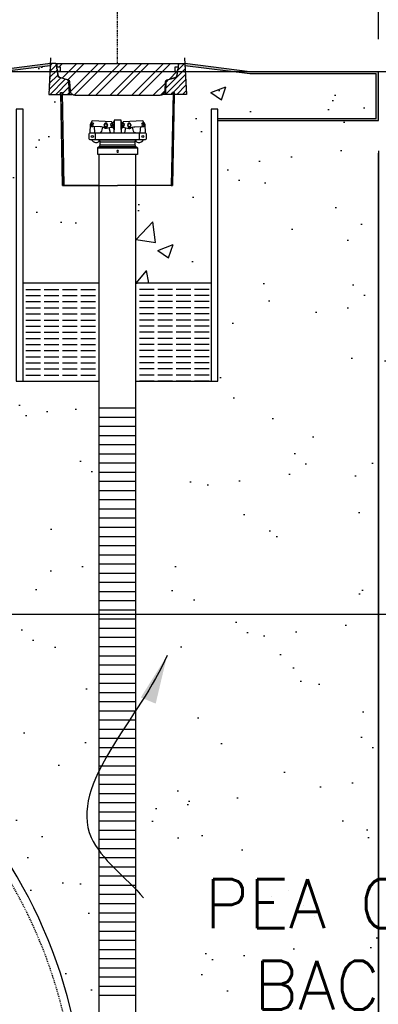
# Model space of a CAD drawing. Extents: x -169 to 6736, y -208 to 3022.
# Tile 589 of 656: x 6400 to 6444, y 870 to 990. Entities that reach past the tile are written whole.
import ezdxf

# ---------------------------------------------------------------- set-up
doc = ezdxf.new("R2010")
doc.units = 0
doc.header["$MEASUREMENT"] = 0
doc.header["$PDSIZE"] = 1
doc.linetypes.add('CENTER1', pattern=[0.6625, 0.5, -0.075, 0.0125, -0.075])
doc.linetypes.add('HIDDEN3', pattern=[0.1875, 0.125, -0.0625])
doc.layers.get('DEFPOINTS').update_dxf_attribs({"linetype": 'CONTINUOUS'})
for name, color, linetype in [('ADAPTOR-RING', 3, 'CONTINUOUS'), ('BENTONITE', 3, 'CONTINUOUS'), ('BENTONITE-HATCH', 2, 'CONTINUOUS'), ('CENTERLINE', 3, 'CENTER1'), ('CONCRETE-HATCH', 2, 'CONTINUOUS'), ('DIM', 3, 'CONTINUOUS'), ('FREEZE-LINES', 8, 'CONTINUOUS'), ('MONITOR-WELL-COVER', 2, 'CONTINUOUS'), ('MONITOR-WELL-COVER-HATCH', 252, 'CONTINUOUS'), ('MONITOR-WELL-MANHOLE', 2, 'CONTINUOUS'), ('MONITOR-WELL-MANHOLE-HATCH', 7, 'CONTINUOUS'), ('PEAGRAVEL-HATCH', 3, 'CONTINUOUS'), ('PVC-4', 4, 'CONTINUOUS'), ('PVC-4-HATCH', 7, 'CONTINUOUS'), ('TANK-SLAB', 6, 'CONTINUOUS'), ('TANK-UST', 5, 'CONTINUOUS'), ('TEXT', 3, 'CONTINUOUS'), ('WELL-CAP', 3, 'CONTINUOUS')]:
    doc.layers.add(name, color=color, linetype=linetype)
doc.styles.add('SIMPLEX', font='simplex')
doc.dimstyles.new('DIM64', dxfattribs={"dimscale": 64, "dimtxt": 0.09375, "dimasz": 0.09375, "dimexe": 0.0625, "dimexo": 0.0625, "dimgap": 0.046875, "dimtad": 1, "dimdec": 4, "dimzin": 3, "dimdsep": 46, "dimlunit": 4, "dimtxsty": 'SIMPLEX', "dimcen": 0, "dimclrd": 256, "dimclre": 256, "dimclrt": 256, "dimadec": 0, "dimazin": 0, "dimtfac": 1, "dimtdec": 4, "dimtmove": 0, "dimatfit": 3, "dimfxl": 1, "dimfrac": 2, "dimtolj": 1, "dimtzin": 0, "dimarcsym": 0})
pattern_1 = [(45, (6441.5928, 1025.5573), (-0.3535534, 0.3535534), [])]

# ---------------------------------------------------------------- blocks, each defined once
blk = doc.blocks.new('*D64')
at = {"layer": 'DEFPOINTS', "color": 0, "transparency": 16777216}
for p in [(6344.15, 917.52), (6584.94, 917.52), (6394.51, 791.52)]:
    blk.add_point(p, dxfattribs=at)
at = {"layer": 'DIM', "lineweight": -2, "transparency": 16777216}
for p, q in [((6348.15, 917.52), (6588.94, 917.52)), ((6584.94, 797.52), (6584.94, 911.52)), ((6398.51, 791.52), (6588.94, 791.52))]:
    blk.add_line(p, q, dxfattribs=at)
at = {"layer": 'DIM', "transparency": 16777216}
for points in [[(6583.94, 911.52), (6585.94, 911.52), (6584.94, 917.52)], [(6583.94, 797.52), (6585.94, 797.52), (6584.94, 791.52)]]:
    blk.add_solid(points, dxfattribs=at)
at = {"layer": 'DIM', "transparency": 16777216, "insert": (6577.37, 854.52), "char_height": 6, "attachment_point": 5, "rotation": 90, "style": 'SIMPLEX'}
blk.add_mtext('\\A1;10\'-6" O.D. (F.V.)', dxfattribs=at)
blk = doc.blocks.new('*D66')
at = {"layer": 'DEFPOINTS', "color": 0, "transparency": 16777216}
for p in [(6572.29, 984.01), (6584.94, 984.01), (6344.15, 917.52)]:
    blk.add_point(p, dxfattribs=at)
at = {"layer": 'DIM', "lineweight": -2, "transparency": 16777216}
for p, q in [((6576.29, 984.01), (6588.94, 984.01)), ((6584.94, 923.52), (6584.94, 978.01)), ((6348.15, 917.52), (6588.94, 917.52))]:
    blk.add_line(p, q, dxfattribs=at)
at = {"layer": 'DIM', "transparency": 16777216}
for points in [[(6583.94, 978.01), (6585.94, 978.01), (6584.94, 984.01)], [(6583.94, 923.52), (6585.94, 923.52), (6584.94, 917.52)]]:
    blk.add_solid(points, dxfattribs=at)
at = {"layer": 'DIM', "transparency": 16777216, "insert": (6578.37, 950.77), "char_height": 6, "attachment_point": 5, "rotation": 90, "style": 'SIMPLEX'}
blk.add_mtext('\\A1;44" MIN.', dxfattribs=at)
blk = doc.blocks.new('*D60')
at = {"layer": 'DEFPOINTS', "color": 0, "transparency": 16777216}
for p in [(6411.91, 1001.26), (6411.91, 1001.26), (6443.91, 984.01)]:
    blk.add_point(p, dxfattribs=at)
at = {"layer": 'DIM', "lineweight": -2, "transparency": 16777216}
for p, q in [((6443.91, 988.01), (6443.91, 1005.26)), ((6437.91, 1001.26), (6417.91, 1001.26))]:
    blk.add_line(p, q, dxfattribs=at)
at = {"layer": 'DIM', "transparency": 16777216}
for points in [[(6417.91, 1002.26), (6417.91, 1000.26), (6411.91, 1001.26)], [(6437.91, 1002.26), (6437.91, 1000.26), (6443.91, 1001.26)]]:
    blk.add_solid(points, dxfattribs=at)
at = {"layer": 'DIM', "transparency": 16777216, "insert": (6427.91, 1007.83), "char_height": 6, "attachment_point": 5, "style": 'SIMPLEX'}
blk.add_mtext('\\A1;2\'-8"', dxfattribs=at)
blk = doc.blocks.new('*D61')
at = {"layer": 'DEFPOINTS', "color": 0, "transparency": 16777216}
for p in [(5827.15, 978.01), (6443.91, 978.3), (5827.15, 700.52)]:
    blk.add_point(p, dxfattribs=at)
at = {"layer": 'DIM', "lineweight": -2, "transparency": 16777216}
for p, q in [((5827.15, 974.01), (5827.15, 696.52)), ((6443.91, 974.3), (6443.91, 696.52)), ((6437.91, 700.52), (5833.15, 700.52))]:
    blk.add_line(p, q, dxfattribs=at)
at = {"layer": 'DIM', "transparency": 16777216}
for points in [[(5833.15, 701.52), (5833.15, 699.52), (5827.15, 700.52)], [(6437.91, 701.52), (6437.91, 699.52), (6443.91, 700.52)]]:
    blk.add_solid(points, dxfattribs=at)
at = {"layer": 'DIM', "transparency": 16777216, "insert": (6135.53, 708.09), "char_height": 6, "attachment_point": 5, "style": 'SIMPLEX'}
blk.add_mtext('\\A1;51\'-4 3/4" (F.V. TANK SLAB)', dxfattribs=at)
blk = doc.blocks.new('*D63')
at = {"layer": 'DEFPOINTS', "color": 0, "transparency": 16777216}
for p in [(6443.9, 978.01), (6407.9, 719.02), (6443.9, 719.02)]:
    blk.add_point(p, dxfattribs=at)
at = {"layer": 'DIM', "lineweight": -2, "transparency": 16777216}
for p, q in [((6443.9, 974.01), (6443.9, 715.02)), ((6413.9, 719.02), (6437.9, 719.02))]:
    blk.add_line(p, q, dxfattribs=at)
at = {"layer": 'DIM', "transparency": 16777216}
for points in [[(6413.9, 720.02), (6413.9, 718.02), (6407.9, 719.02)], [(6437.9, 720.02), (6437.9, 718.02), (6443.9, 719.02)]]:
    blk.add_solid(points, dxfattribs=at)
at = {"layer": 'DIM', "transparency": 16777216, "insert": (6425.9, 725.59), "char_height": 6, "attachment_point": 5, "style": 'SIMPLEX'}
blk.add_mtext('\\A1;3\'-0"', dxfattribs=at)

msp = doc.modelspace()

# ---------------------------------------------------------------- hatches: boundary and pattern name
at = {"layer": 'BENTONITE-HATCH', "linetype": 'Continuous'}
h = msp.add_hatch(dxfattribs=at)
h.set_pattern_fill('ACAD_ISO02W100,_I', color=256, scale=0.15, style=2)
h.set_pattern_definition([(0, (6411.9106, 952.0772), (0, 0.75), [1.8, -0.45])])
h.paths.add_polyline_path([(6409.6606, 958.07721), (6400.3198, 958.07721), (6400.3198, 946.07721), (6409.6606, 946.07721)])
h = msp.add_hatch(dxfattribs=at)
h.set_pattern_fill('ACAD_ISO02W100,_I', color=256, scale=0.15, style=2)
h.set_pattern_definition([(180, (6411.9106, 952.0772), (0, 0.75), [1.8, -0.45])])
h.paths.add_polyline_path([(6414.1606, 958.07721), (6423.50139, 958.07721), (6423.50139, 946.07721), (6414.1606, 946.07721)])
at = {"layer": 'CONCRETE-HATCH'}
h = msp.add_hatch(dxfattribs=at)
h.set_pattern_fill('AR-CONC', color=256, scale=2.67, style=0)
h.set_pattern_definition([(50, (6375.267, 980.841), (19.151, -1.6755), [2.0025, -22.0275]), (355, (6375.267, 980.841), (-3.705, 20.0835), [1.602, -17.622]), (100.45, (6376.863, 980.701), (15.446, 18.408), [1.702, -18.7205]), (46.184, (6375.267, 986.18), (28.495, -4.419), [3.004, -33.041]), (96.636, (6377.641, 985.813), (24.955, 26.009), [2.553, -28.081]), (351.184, (6375.267, 986.18), (24.955, 26.009), [2.403, -26.433]), (21, (6377.937, 984.846), (15.9374, -10.75), [2.0025, -22.0275]), (326, (6377.937, 984.846), (6.4965, 19.3615), [1.602, -17.622]), (71.45, (6379.265, 983.95), (22.434, 8.6116), [1.702, -18.7205]), (37.5, (6375.267, 980.841), (0.3247, 8.8883), [0, -17.4084, 0, -17.889, 0, -17.6887]), (7.5, (6375.267, 980.841), (7.024, 10.5308), [0, -10.1994, 0, -17.0079, 0, -6.7417]), (327.5, (6369.313, 980.841), (14.2531, -0.6022), [0, -6.675, 0, -20.826, 0, -27.6345]), (317.5, (6366.643, 980.841), (15.571, 2.6728), [0, -8.6775, 0, -13.8306, 0, -19.6245])])
h.paths.add_polyline_path([(6403.64576, 984.72941), (6395.67822, 983.73346), (6343.19921, 983.73346), (6335.17991, 984.73588), (6334.97134, 983.95668), (6334.58545, 983.95668), (6334.54062, 983.9299), (6334.51411, 983.87998), (6334.51411, 978.29596), (6399.47605, 978.29596), (6399.47605, 979.40527), (6400.3198, 979.40527), (6400.3198, 958.07721), (6409.6606, 958.07721), (6409.6606, 970.07721), (6405.31685, 970.07721), (6405.16062, 970.07421), (6404.94635, 981.23519), (6403.46263, 981.23519)])
h = msp.add_hatch(dxfattribs=at)
h.set_pattern_fill('AR-CONC', color=256, scale=2.67, style=0)
h.set_pattern_definition([(50, (6414.16, 958.077), (19.151, -1.6755), [2.0025, -22.0275]), (355, (6414.16, 958.077), (-3.705, 20.084), [1.602, -17.622]), (100.45, (6415.756, 957.938), (15.446, 18.408), [1.702, -18.7205]), (46.184, (6414.16, 963.417), (28.495, -4.42), [3.004, -33.041]), (96.64, (6416.535, 963.05), (24.955, 26.01), [2.553, -28.081]), (351.18, (6414.16, 963.417), (24.955, 26.01), [2.403, -26.433]), (21, (6416.83, 962.082), (15.9374, -10.75), [2.0025, -22.0275]), (326, (6416.83, 962.082), (6.497, 19.362), [1.602, -17.622]), (71.45, (6418.159, 961.186), (22.434, 8.612), [1.702, -18.7205]), (37.5, (6414.1606, 958.077), (0.3247, 8.8883), [0, -17.4084, 0, -17.889, 0, -17.6887]), (7.5, (6414.161, 958.077), (7.024, 10.5308), [0, -10.1994, 0, -17.0079, 0, -6.7417]), (327.5, (6408.2065, 958.077), (14.2531, -0.6022), [0, -6.675, 0, -20.826, 0, -27.6345]), (317.5, (6405.536, 958.077), (15.571, 2.6728), [0, -8.6775, 0, -13.8306, 0, -19.6245])])
h.paths.add_polyline_path([(6443.62935, 983.73346), (6428.14297, 983.73346), (6420.17543, 984.72941), (6420.35856, 981.23519), (6418.87484, 981.23519), (6418.66057, 970.07421), (6418.50435, 970.07721), (6414.1606, 970.07721), (6414.1606, 958.07721), (6423.3823, 958.07721), (6423.3823, 979.40527), (6424.22605, 979.40527), (6424.22605, 978.29596), (6443.62935, 978.29596)])
at = {"layer": 'MONITOR-WELL-COVER-HATCH'}
h = msp.add_hatch(dxfattribs=at)
h.set_pattern_fill('ANSI32', color=256, scale=5, style=0)
h.set_pattern_definition([(45, (3369.5324, 0), (-1.3258252, 1.3258252), []), (45, (3370.4163, 0), (-1.3258252, 1.3258252), [])])
edge = h.paths.add_edge_path()
edge.add_line((6406.70639, 981.08755), (6417.11481, 981.08755))
edge.add_arc((6417.11481, 981.6781), 0.59055, 270, 357.0001562)
edge.add_line((6417.70455, 981.64719), (6417.76372, 982.77639))
edge.add_arc((6417.99962, 982.76403), 0.23622, 465, 537.0001562, ccw=False)
edge.add_line((6417.93848, 982.9922), (6418.8911, 983.24746))
edge.add_arc((6418.7892, 983.62774), 0.3937, 285, 353.6889707)
edge.add_line((6419.18052, 983.58446), (6419.23528, 984.07967))
edge.add_line((6419.23528, 984.07967), (6418.92032, 984.07967))
edge.add_line((6418.92032, 984.07967), (6418.92032, 984.55211))
edge.add_line((6418.92032, 984.55211), (6419.33371, 984.55211))
edge.add_line((6419.33371, 984.55211), (6419.33371, 984.92613))
edge.add_line((6419.33371, 984.92613), (6419.28257, 985.01471))
edge.add_line((6419.28257, 985.01471), (6404.53863, 985.01471))
edge.add_line((6404.53863, 985.01471), (6404.48748, 984.92613))
edge.add_line((6404.48748, 984.92613), (6404.48748, 984.55211))
edge.add_line((6404.48748, 984.55211), (6404.90087, 984.55211))
edge.add_line((6404.90087, 984.55211), (6404.90087, 984.07967))
edge.add_line((6404.90087, 984.07967), (6404.58591, 984.07967))
edge.add_line((6404.58591, 984.07967), (6404.64068, 983.58446))
edge.add_arc((6405.03199, 983.62774), 0.3937, 186.3110293, 255)
edge.add_line((6404.93009, 983.24746), (6405.88271, 982.9922))
edge.add_arc((6405.82157, 982.76403), 0.23622, 362.9998438, 435, ccw=False)
edge.add_line((6406.05747, 982.77639), (6406.11664, 981.64719))
edge.add_arc((6406.70639, 981.6781), 0.59055, 182.9998438, 270)
at = {"layer": 'MONITOR-WELL-MANHOLE-HATCH'}
h = msp.add_hatch(dxfattribs=at)
h.set_pattern_fill('LINE', color=256, scale=4, angle=45, style=0)
h.set_pattern_definition(pattern_1)
h.paths.add_polyline_path([(6405.92802, 982.69157, 0.324919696), (6405.63676, 983.05126), (6404.77063, 983.28333, -0.315298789), (6404.59645, 983.49092), (6404.52685, 984.28637), (6404.44811, 984.42275), (6404.44811, 984.6407), (6404.39364, 984.94965, 0.363970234), (6404.31609, 985.01471), (6403.66071, 985.01471), (6403.46263, 981.23519), (6404.8789, 981.23519), (6404.92055, 981.47141), (6405.15677, 981.47141), (6405.19843, 981.23519), (6406.00435, 981.23519)])
h = msp.add_hatch(dxfattribs=at)
h.set_pattern_fill('LINE', color=256, scale=4, angle=45, style=0)
h.set_pattern_definition(pattern_1)
h.paths.add_polyline_path([(6420.16048, 985.01471), (6419.5051, 985.01471, 0.363970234), (6419.42756, 984.94965), (6419.37308, 984.6407), (6419.37308, 984.42275), (6419.29434, 984.28637), (6419.22475, 983.49092, -0.315298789), (6419.05056, 983.28333), (6418.18444, 983.05126, 0.324919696), (6417.89317, 982.69157), (6417.81685, 981.23519), (6418.62276, 981.23519), (6418.66442, 981.47141), (6418.86115, 981.47141), (6418.90064, 981.47141), (6418.94229, 981.23519), (6420.35856, 981.23519)])
at = {"layer": 'PEAGRAVEL-HATCH'}
h = msp.add_hatch(dxfattribs=at)
h.set_pattern_fill('AR-SAND', color=256, scale=7.5, style=0)
h.set_pattern_definition([(37.5, (6414.161, 854.523), (-0.47245, 14.4512), [0, -11.4, 0, -12.75, 0, -12.1875]), (7.5, (6414.16, 854.523), (13.2733, 21.166), [0, -6.15, 0, -10.275, 0, -3.9375]), (327.5, (6404.936, 854.523), (23.3561, 0.04244), [0, -3.75, 0, -13.5, 0, -17.625]), (317.5, (6404.936, 854.523), (22.546, 6.5826), [0, -1.875, 0, -8.85, 0, -10.125])])
h.paths.add_polyline_path([(6560.28822, 982.01471), (6443.9106, 982.01471), (6443.9106, 978.01471), (6424.22605, 978.01471), (6424.22605, 946.07721), (6414.1606, 946.07721), (6414.1606, 854.52328), (6478.44881, 854.52328), (6478.69035, 855.11144), (6480.0124, 857.87883), (6481.90118, 863.7034), (6483.82383, 868.85813), (6485.37891, 873.06289), (6488.02253, 878.31885), (6489.62945, 880.94683), (6490.66616, 883.57481), (6491.54585, 885.73274), (6493.82815, 889.88196), (6496.41995, 895.13792), (6499.06358, 903.54745), (6501.18885, 909.32901), (6503.26228, 914.05937), (6504.86919, 918.26414), (6505.90591, 921.94331), (6509.0679, 926.67367)])
h.paths.add_polyline_path([(6417.27939, 867.55102), (6476.27939, 867.55102), (6476.27939, 886.55102), (6417.27939, 886.55102)], flags=24)
h = msp.add_hatch(dxfattribs=at)
h.set_pattern_fill('AR-SAND', color=256, scale=7.5, style=0)
h.set_pattern_definition([(37.5, (6327.404, 854.523), (-0.47245, 14.4512), [0, -11.4, 0, -12.75, 0, -12.1875]), (7.5, (6327.404, 854.523), (13.2733, 21.166), [0, -6.15, 0, -10.275, 0, -3.9375]), (327.5, (6318.179, 854.523), (23.3561, 0.0424), [0, -3.75, 0, -13.5, 0, -17.625]), (317.5, (6318.18, 854.523), (22.546, 6.5826), [0, -1.875, 0, -8.85, 0, -10.125])])
h.paths.add_polyline_path([(6399.47605, 978.01471), (6334.51411, 978.01471), (6334.51411, 976.75093), (6334.49959, 973.7036), (6327.40422, 973.7036), (6327.40422, 930.05404), (6327.65422, 930.05404, 0.414213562), (6328.30342, 929.40484), (6328.30342, 929.05328), (6331.11462, 929.05328, -0.414213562), (6337.11462, 923.05328), (6337.11462, 915.52328), (6338.15422, 915.52328), (6339.15422, 917.52328), (6344.15422, 917.52328), (6345.15422, 915.52328), (6349.69024, 915.52328, -0.400592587), (6407.90442, 854.52328), (6409.6606, 854.52328), (6409.6606, 946.07721), (6399.47605, 946.07721)])
at = {"layer": 'TANK-SLAB'}
for points in [[(6403.64576, 984.72941), (6403.66071, 985.01471), (6395.66071, 984.01471), (6343.21672, 984.01471), (6335.21672, 985.01471), (6335.15285, 984.73926), (6343.19921, 983.73346), (6395.67822, 983.73346)], [(6443.9106, 984.01471), (6428.16048, 984.01471), (6420.16048, 985.01471), (6420.17543, 984.72941), (6428.14297, 983.73346), (6443.62935, 983.73346), (6443.62935, 978.29596), (6424.22605, 978.29596), (6424.22605, 978.01471), (6443.9106, 978.01471)]]:
    msp.add_hatch(color=256, dxfattribs=at).paths.add_polyline_path(points)

# ---------------------------------------------------------------- linework, layer by layer
at = {"layer": 'ADAPTOR-RING', "color": 7}
for p, q in [((6409.7848, 975.40642), (6414.0364, 975.40642)), ((6414.33688, 974.66356), (6409.48431, 974.66356)), ((6409.65976, 974.83703), (6414.16143, 974.83703)), ((6409.7848, 975.05356), (6414.0364, 975.05356))]:
    msp.add_line(p, q, dxfattribs=at)
at = {"layer": 'ADAPTOR-RING', "linetype": 'Continuous'}
msp.add_line((6409.48431, 974.66356), (6414.33688, 974.66356), dxfattribs=at)
at = {"layer": 'ADAPTOR-RING'}
msp.add_lwpolyline([(6409.61356, 975.65005), (6414.20816, 975.65005), (6414.16086, 975.62262), (6414.20816, 975.65005), (6414.16099, 975.62269, 0.26744243), (6414.0364, 975.40642), (6414.0364, 975.05356, 0.267926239), (6414.16138, 974.83706), (6414.27439, 974.77181, -0.267926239), (6414.33688, 974.66356), (6414.33688, 973.84563), (6409.48431, 973.84563), (6409.48431, 974.66356, -0.267926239), (6409.5468, 974.77181), (6409.65981, 974.83706, 0.267926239), (6409.7848, 975.05356), (6409.7848, 975.40642, 0.26744243), (6409.6602, 975.62269), (6409.61303, 975.65005), (6409.66033, 975.62262), (6409.61303, 975.65005)], format="xyb", dxfattribs=at)
at = {"layer": 'ADAPTOR-RING', "linetype": 'Continuous'}
msp.add_lwpolyline([(6412.01952, 974.25469), (6411.96506, 974.34902), (6411.85614, 974.34902), (6411.80167, 974.25469), (6411.85614, 974.16036), (6411.96506, 974.16036)], close=True, dxfattribs=at)
at = {"layer": 'BENTONITE', "linetype": 'Continuous'}
for p, q in [((6409.6606, 958.07721), (6400.3198, 958.07721)), ((6423.3823, 958.07721), (6414.1606, 958.07721))]:
    msp.add_line(p, q, dxfattribs=at)
for points in [[(6400.3198, 946.07721), (6400.3198, 979.40527), (6399.47605, 979.40527), (6399.47605, 946.07721), (6409.6606, 946.07721)], [(6414.1606, 946.07721), (6424.22605, 946.07721), (6424.22605, 979.40527), (6423.3823, 979.40527), (6423.3823, 946.07721)]]:
    msp.add_lwpolyline(points, dxfattribs=at)
at = {"layer": 'CENTERLINE', "linetype": 'CENTER1', "ltscale": 0.5}
msp.add_lwpolyline([(6411.9106, 985.01471), (6411.9106, 1029.15474)], dxfattribs=at)
at = {"layer": 'DEFPOINTS'}
for points in [[(6403.69717, 985.71037), (6403.46263, 981.23519), (6404.94635, 981.23519), (6405.16062, 970.07421), (6405.31685, 970.07721), (6411.9106, 970.07721)], [(6420.12402, 985.71037), (6420.35856, 981.23519), (6418.87484, 981.23519), (6418.66057, 970.07421), (6418.50435, 970.07721), (6411.9106, 970.07721)]]:
    msp.add_lwpolyline(points, dxfattribs=at)
at = {"layer": 'FREEZE-LINES', "linetype": 'Continuous'}
msp.add_line((6657.53241, 984.01471), (5613.53241, 984.01471), dxfattribs=at)
at = {"layer": 'MONITOR-WELL-COVER', "linetype": 'Continuous'}
msp.add_lwpolyline([(6417.11481, 981.08755), (6406.70639, 981.08755, -0.398960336), (6406.11664, 981.64719), (6406.05747, 982.77639, 0.32492045), (6405.88271, 982.9922), (6404.93009, 983.24746, -0.309020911), (6404.64068, 983.58446), (6404.58591, 984.07967), (6404.90087, 984.07967), (6404.90087, 984.55211), (6404.48748, 984.55211), (6404.48748, 984.92613), (6404.53863, 985.01471), (6419.28257, 985.01471), (6419.33371, 984.92613), (6419.33371, 984.55211), (6418.92032, 984.55211), (6418.92032, 984.07967), (6419.23528, 984.07967), (6419.18052, 983.58446, -0.309020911), (6418.8911, 983.24746), (6417.93848, 982.9922, 0.32492045), (6417.76372, 982.77639), (6417.70455, 981.64719, -0.398960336)], format="xyb", close=True, dxfattribs=at)
at = {"layer": 'MONITOR-WELL-MANHOLE', "color": 7}
for p, q in [((6404.31609, 985.01471), (6419.5051, 985.01471)), ((6406.00435, 981.23519), (6406.31577, 981.23519)), ((6417.81685, 981.23519), (6417.50542, 981.23519))]:
    msp.add_line(p, q, dxfattribs=at)
at = {"layer": 'MONITOR-WELL-MANHOLE', "color": 7, "linetype": 'Continuous'}
for p, q in [((6409.6606, 970.07721), (6405.31685, 970.07721)), ((6418.50435, 970.07721), (6414.1606, 970.07721))]:
    msp.add_line(p, q, dxfattribs=at)
at = {"layer": 'MONITOR-WELL-MANHOLE', "linetype": 'Continuous'}
for points in [[(6405.15677, 981.47141), (6405.19843, 981.23519), (6406.00435, 981.23519), (6405.92802, 982.69157, 0.324919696), (6405.63676, 983.05126), (6404.77063, 983.28333, -0.315298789), (6404.59645, 983.49092), (6404.52685, 984.28637), (6404.44811, 984.42275), (6404.44811, 984.6407), (6404.39364, 984.94965, 0.363970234), (6404.31609, 985.01471), (6403.66071, 985.01471), (6403.46263, 981.23519), (6404.8789, 981.23519), (6404.92055, 981.47141)], [(6418.66442, 981.47141), (6418.62276, 981.23519), (6417.81685, 981.23519), (6417.89317, 982.69157, -0.324919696), (6418.18444, 983.05126), (6419.05056, 983.28333, 0.315298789), (6419.22475, 983.49092), (6419.29434, 984.28637), (6419.37308, 984.42275), (6419.37308, 984.6407), (6419.42756, 984.94965, -0.363970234), (6419.5051, 985.01471), (6420.16048, 985.01471), (6420.35856, 981.23519), (6418.94229, 981.23519), (6418.90064, 981.47141)]]:
    msp.add_lwpolyline(points, format="xyb", close=True, dxfattribs=at)
for points in [[(6405.0981, 981.47141), (6405.31685, 970.07721), (6405.16062, 970.07421), (6404.94187, 981.46841)], [(6418.7231, 981.47141), (6418.50435, 970.07721), (6418.66057, 970.07421), (6418.87932, 981.46841)]]:
    msp.add_lwpolyline(points, close=True, dxfattribs=at)
at = {"layer": 'PVC-4'}
for p, q in [((6409.6606, 770.68593), (6409.6606, 973.84563)), ((6414.1606, 770.68593), (6414.1606, 973.84563))]:
    msp.add_line(p, q, dxfattribs=at)
at = {"layer": 'PVC-4-HATCH', "linetype": 'Continuous'}
for points in [[(6409.6606, 942.81093), (6414.1606, 942.81093)], [(6409.6606, 941.68593), (6414.1606, 941.68593)], [(6409.6606, 940.56093), (6414.1606, 940.56093)], [(6409.6606, 939.43593), (6414.1606, 939.43593)], [(6409.6606, 938.31093), (6414.1606, 938.31093)], [(6409.6606, 937.18593), (6414.1606, 937.18593)], [(6409.6606, 936.06093), (6414.1606, 936.06093)], [(6409.6606, 934.93593), (6414.1606, 934.93593)], [(6409.6606, 933.81093), (6414.1606, 933.81093)], [(6409.6606, 932.68593), (6414.1606, 932.68593)], [(6409.6606, 931.56093), (6414.1606, 931.56093)], [(6409.6606, 930.43593), (6414.1606, 930.43593)], [(6409.6606, 929.31093), (6414.1606, 929.31093)], [(6409.6606, 928.18593), (6414.1606, 928.18593)], [(6409.6606, 927.06093), (6414.1606, 927.06093)], [(6409.6606, 925.93593), (6414.1606, 925.93593)], [(6409.6606, 924.81093), (6414.1606, 924.81093)], [(6409.6606, 923.68593), (6414.1606, 923.68593)], [(6409.6606, 922.56093), (6414.1606, 922.56093)], [(6409.6606, 921.43593), (6414.1606, 921.43593)], [(6409.6606, 920.31093), (6414.1606, 920.31093)], [(6409.6606, 919.18593), (6414.1606, 919.18593)], [(6409.6606, 918.06093), (6414.1606, 918.06093)], [(6409.6606, 916.93593), (6414.1606, 916.93593)], [(6409.6606, 915.81093), (6414.1606, 915.81093)], [(6409.6606, 914.68593), (6414.1606, 914.68593)], [(6409.6606, 913.56093), (6414.1606, 913.56093)], [(6409.6606, 912.43593), (6414.1606, 912.43593)], [(6409.6606, 911.31093), (6414.1606, 911.31093)], [(6409.6606, 910.18593), (6414.1606, 910.18593)], [(6409.6606, 909.06093), (6414.1606, 909.06093)], [(6409.6606, 907.93593), (6414.1606, 907.93593)], [(6409.6606, 906.81093), (6414.1606, 906.81093)], [(6409.6606, 905.68593), (6414.1606, 905.68593)], [(6409.6606, 904.56093), (6414.1606, 904.56093)], [(6409.6606, 903.43593), (6414.1606, 903.43593)], [(6409.6606, 902.31093), (6414.1606, 902.31093)], [(6409.6606, 901.18593), (6414.1606, 901.18593)], [(6409.6606, 900.06093), (6414.1606, 900.06093)], [(6409.6606, 898.93593), (6414.1606, 898.93593)], [(6409.6606, 897.81093), (6414.1606, 897.81093)], [(6409.6606, 896.68593), (6414.1606, 896.68593)], [(6409.6606, 895.56093), (6414.1606, 895.56093)], [(6409.6606, 894.43593), (6414.1606, 894.43593)], [(6409.6606, 893.31093), (6414.1606, 893.31093)], [(6409.6606, 892.18593), (6414.1606, 892.18593)], [(6409.6606, 891.06093), (6414.1606, 891.06093)], [(6409.6606, 889.93593), (6414.1606, 889.93593)], [(6409.6606, 888.81093), (6414.1606, 888.81093)], [(6409.6606, 887.68593), (6414.1606, 887.68593)], [(6409.6606, 886.56093), (6414.1606, 886.56093)], [(6409.6606, 885.43593), (6414.1606, 885.43593)], [(6409.6606, 884.31093), (6414.1606, 884.31093)], [(6409.6606, 883.18593), (6414.1606, 883.18593)], [(6409.6606, 882.06093), (6414.1606, 882.06093)], [(6409.6606, 880.93593), (6414.1606, 880.93593)], [(6409.6606, 879.81093), (6414.1606, 879.81093)], [(6409.6606, 878.68593), (6414.1606, 878.68593)], [(6409.6606, 877.56093), (6414.1606, 877.56093)], [(6409.6606, 876.43593), (6414.1606, 876.43593)], [(6409.6606, 875.31093), (6414.1606, 875.31093)], [(6409.6606, 874.18593), (6414.1606, 874.18593)], [(6409.6606, 873.06093), (6414.1606, 873.06093)], [(6409.6606, 871.93593), (6414.1606, 871.93593)], [(6409.6606, 870.81093), (6414.1606, 870.81093)]]:
    msp.add_lwpolyline(points, dxfattribs=at)
at = {"layer": 'TANK-SLAB'}
for points in [[(6403.66071, 985.01471), (6395.66071, 984.01471), (6343.21672, 984.01471), (6335.21672, 985.01471)], [(6424.22605, 978.01471), (6443.9106, 978.01471), (6443.9106, 984.01471), (6428.16048, 984.01471), (6420.16048, 985.01471)], [(6403.64576, 984.72941), (6395.67822, 983.73346), (6343.19921, 983.73346), (6335.15285, 984.73926)], [(6424.22605, 978.29596), (6443.62935, 978.29596), (6443.62935, 983.73346), (6428.14297, 983.73346), (6420.17543, 984.72941)]]:
    msp.add_lwpolyline(points, dxfattribs=at)
at = {"layer": 'TANK-UST'}
msp.add_lwpolyline([(6345.15422, 793.52328), (6349.69024, 793.52328, 0.954330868), (6349.69024, 915.52328), (6345.15422, 915.52328)], format="xyb", dxfattribs=at)
at = {"layer": 'TANK-UST', "color": 2, "linetype": 'HIDDEN3'}
msp.add_lwpolyline([(6060.91238, 794.52328), (6120.17377, 794.52328), (6160.65671, 794.52328), (6162.15671, 795.52328), (6168.15671, 795.52328), (6169.65671, 794.52328), (6176.65671, 794.52328), (6178.15671, 795.52328), (6184.15671, 795.52328), (6185.65671, 794.52328), (6209.86263, 794.52328), (6211.36378, 795.52404), (6217.36378, 795.52404), (6218.86493, 794.52328), (6263.15422, 794.52328), (6264.65422, 795.52328), (6286.65422, 795.52328), (6288.15422, 794.52328), (6345.17377, 794.52328), (6349.66697, 794.52328, 0.9539575), (6349.66697, 914.52328), (6345.17377, 914.52328), (6120.17377, 914.52328), (6021.15442, 914.52328)], format="xyb", dxfattribs=at)
at = {"layer": 'WELL-CAP', "linetype": 'Continuous'}
for p, q in [((6409.12581, 976.52505), (6409.05993, 977.27917)), ((6409.20336, 975.65005), (6409.20336, 976.52505)), ((6411.0354, 976.52581), (6410.88267, 977.11998)), ((6412.78633, 976.52581), (6412.93906, 977.11998)), ((6414.61836, 975.65005), (6414.61836, 976.52505)), ((6414.69592, 976.52505), (6414.7618, 977.27917))]:
    msp.add_line(p, q, dxfattribs=at)
for points in [[(6408.66755, 977.72842, 0.258991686), (6408.53915, 977.52245), (6408.48814, 976.51558)], [(6411.23603, 977.19594, 1.457952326), (6411.01803, 977.54088)], [(6412.34836, 976.91055), (6412.34836, 977.91055), (6412.34836, 978.0563, 0.414213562), (6412.31711, 978.08755), (6411.50461, 978.08755, 0.414213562), (6411.47336, 978.0563), (6411.47336, 977.91055), (6411.47336, 976.90005)], [(6415.33358, 976.51558), (6415.28258, 977.52245, 0.258991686), (6415.15418, 977.72842)], [(6411.23844, 977.19676), (6410.53602, 977.04517, -0.199707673), (6410.30029, 977.08847, 0.134523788), (6409.79671, 977.24893), (6408.78409, 977.29049)], [(6409.71727, 976.52505, 0.342299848), (6409.9594, 976.71281), (6410.08324, 977.19461)], [(6411.51664, 976.52505, -0.404026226), (6411.48541, 976.55521), (6411.47336, 976.90005), (6411.47336, 976.91055, 0.414213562), (6411.22336, 977.16055), (6411.19236, 977.16055, -0.073436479), (6411.1201, 977.17122)], [(6412.70162, 977.17122, -0.073436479), (6412.62936, 977.16055), (6412.59836, 977.16055, 0.414213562), (6412.34836, 976.91055), (6412.34836, 976.90005), (6412.33632, 976.55521, -0.404026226), (6412.30509, 976.52505)], [(6412.58329, 977.19676), (6413.2857, 977.04517, 0.199707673), (6413.52143, 977.08847, -0.134523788), (6414.02502, 977.24893), (6415.03764, 977.29049)], [(6414.10446, 976.52505, -0.342299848), (6413.86233, 976.71281), (6413.73848, 977.19461)], [(6408.72803, 975.65005), (6408.91089, 975.46793, 0.446400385), (6409.65416, 975.50985, 0.361073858), (6409.6527, 975.58969, 0.043299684), (6409.59083, 975.65005)], [(6414.2309, 975.65005, 0.043299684), (6414.16902, 975.58969, 0.361073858), (6414.16757, 975.50985, 0.446400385), (6414.91084, 975.46793), (6415.09369, 975.65005)]]:
    msp.add_lwpolyline(points, format="xyb", dxfattribs=at)
for points in [[(6411.38978, 977.50465), (6411.21151, 977.87894), (6408.81228, 977.97742), (6408.60394, 977.61899)], [(6415.21779, 977.61899), (6415.00944, 977.97742), (6412.61021, 977.87894), (6412.43194, 977.50465)]]:
    msp.add_lwpolyline(points, dxfattribs=at)
at = {"layer": 'WELL-CAP', "color": 1, "linetype": 'Continuous'}
msp.add_lwpolyline([(6410.28286, 977.35784, 1.000000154), (6410.65755, 977.34246), (6410.66493, 977.5223, 1), (6410.29024, 977.53768)], format="xyb", close=True, dxfattribs=at)
msp.add_lwpolyline([(6413.16418, 977.34246, 1.000000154), (6413.53886, 977.35784), (6413.53148, 977.53768, 1), (6413.1568, 977.5223), (6413.16418, 977.34246)], format="xyb", dxfattribs=at)
at = {"layer": 'WELL-CAP', "linetype": 'Continuous'}
msp.add_lwpolyline([(6408.41086, 975.77505), (6408.41086, 976.40005, -0.414213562), (6408.53586, 976.52505), (6415.28586, 976.52505, -0.414213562), (6415.41086, 976.40005), (6415.41086, 975.77505, -0.414213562), (6415.28586, 975.65005), (6408.53586, 975.65005, -0.414213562)], format="xyb", close=True, dxfattribs=at)
at = {"layer": 'WELL-CAP', "color": 7, "linetype": 'Continuous'}
for centre, radius in [((6408.79306, 977.50906), 0.0955), ((6410.47336, 977.45705), 0.1875), ((6413.34836, 977.45705), 0.1875), ((6415.02867, 977.50906), 0.0955), ((6411.19236, 977.41055), 0.0955), ((6412.62936, 977.41055), 0.0955), ((6408.81536, 976.05705), 0.126), ((6415.00636, 976.05705), 0.126)]:
    msp.add_circle(centre, radius, dxfattribs=at)
at = {"layer": 'WELL-CAP', "linetype": 'Continuous'}
msp.add_circle((6412.62936, 977.41055), 0.096, dxfattribs=at)
for centre, radius, start, end in [((6408.79313, 977.50906), 0.2188, 31.2074754, 324.0901309), ((6411.22336, 977.91055), 0.25, 289.8922931, 0), ((6412.59836, 977.91055), 0.25, 180, 250.1077069), ((6412.62936, 977.41055), 0.2187, 35.9233864, 258.1394971), ((6415.02859, 977.50906), 0.2188, 215.9098691, 148.7925246)]:
    msp.add_arc(centre, radius, start, end, dxfattribs=at)

# ---------------------------------------------------------------- texts
at = {"layer": 'TEXT', "insert": (6446.77939, 877.05102), "char_height": 6, "width": 63.7671022, "attachment_point": 5, "style": 'SIMPLEX'}
msp.add_mtext('PEA GRAVEL BACKFILL', dxfattribs=at)

# ---------------------------------------------------------------- dimensions: what is measured, and where the dimension line sits
at = {"layer": 'DIM'}
dim = msp.add_linear_dim(base=(6411.9106, 1001.26161), p1=(6443.9106, 984.01471), p2=(6411.9106, 1001.26161), angle=180, dimstyle='DIM64', override={"dimse2": 1}, dxfattribs=at)
dim.commit()
dim.dimension.update_dxf_attribs({"geometry": '*D60', "text_midpoint": (6427.9106, 1007.83304)})
for base, p1, p2, angle, text, picture, middle in [((6584.94011, 984.01471), (6344.15462, 917.52328), (6572.28822, 984.01471), 90, '44" MIN.', '*D66', (6578.36868, 950.769)), ((5827.15422, 700.52328), (6443.9106, 978.29596), (5827.15422, 978.01471), 180, '<> (F.V. TANK SLAB)', '*D61', (6135.53241, 708.09471)), ((6584.94011, 917.52328), (6394.51007, 791.52328), (6344.15462, 917.52328), 90, '<> O.D. (F.V.)', '*D64', (6577.36868, 854.52328))]:
    dim = msp.add_linear_dim(base=base, p1=p1, p2=p2, angle=angle, text=text, dimstyle='DIM64', dxfattribs=at)
    dim.commit()
    dim.dimension.update_dxf_attribs({"geometry": picture, "text_midpoint": middle})
dim = msp.add_linear_dim(base=(6443.90442, 719.02328), p1=(6407.90442, 719.02328), p2=(6443.90442, 978.01471), dimstyle='DIM64', dxfattribs=at)
dim.commit()
dim.dimension.update_dxf_attribs({"geometry": '*D63', "text_midpoint": (6425.90442, 725.59471)})

# ---------------------------------------------------------------- leaders
at = {"layer": 'TEXT', "path_type": 1}
msp.add_leader([(6417.98859, 912.4729), (6408.67404, 890.14981), (6415.09982, 882.76114)], dimstyle='DIM64', override={"dimgap": 0.0625, "dimtad": 0}, dxfattribs=at)

doc.saveas('drawing.dxf')
